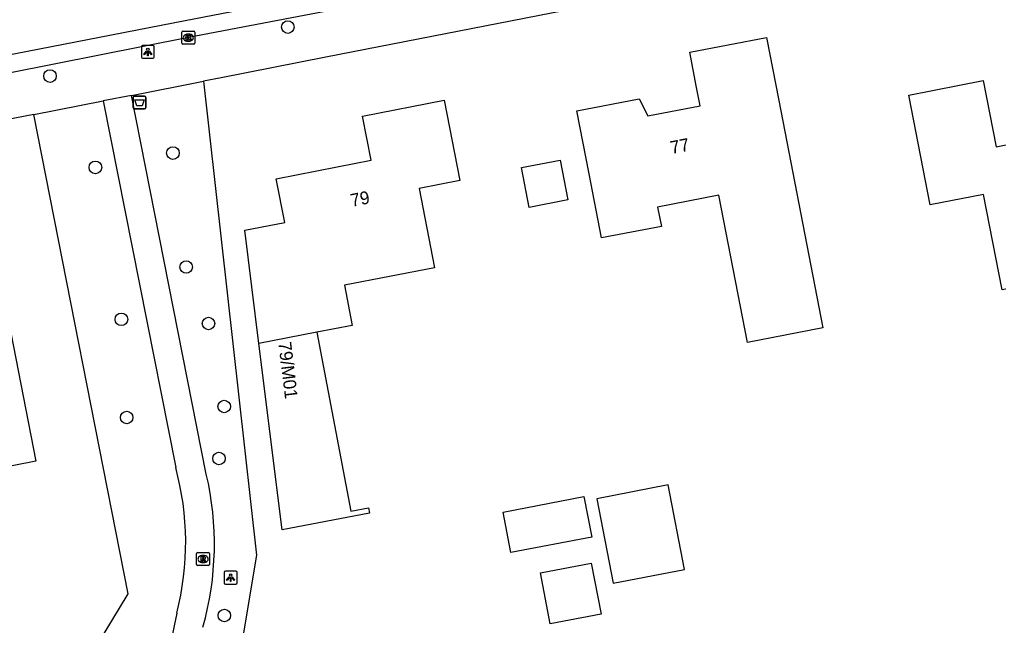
# Model space of a CAD drawing. Extents: x 157663 to 158496, y 379212 to 380934.
# Drawn here: x 158240.5 to 158316.7, y 380268.5 to 380315.6 of the extents above; entities that cross this region are included whole.
import ezdxf

# ---------------------------------------------------------------- set-up
doc = ezdxf.new("R2010")
doc.units = 0
for name, color, linetype in [('IMGEO_Afvalbak', 7, 'Continuous'), ('IMGEO_Boom', 7, 'Continuous'), ('IMGEO_Groenvoorziening', 7, 'Continuous'), ('IMGEO_Kolk', 7, 'Continuous'), ('IMGEO_Lichtpunt', 7, 'Continuous'), ('IMGEO_Pand', 7, 'Continuous'), ('IMGEO_Pand_nummerreeks', 7, 'Continuous'), ('IMGEO_Rijbaan_lokaal_gesloten', 7, 'Continuous'), ('IMGEO_Rioolput', 7, 'Continuous'), ('IMGEO_Voetpad_halfverhard', 7, 'Continuous'), ('IMGEO_Voetpad_open', 7, 'Continuous')]:
    doc.layers.add(name, color=color, linetype=linetype)

msp = doc.modelspace()

# ---------------------------------------------------------------- linework, layer by layer
at = {"layer": 'IMGEO_Afvalbak'}
for p, q in [((158249.366, 380308.765), (158249.366, 380309.565)), ((158249.366, 380309.565), (158249.366, 380308.765)), ((158249.466, 380309.665), (158250.256, 380309.665)), ((158250.256, 380309.665), (158249.466, 380309.665)), ((158250.356, 380309.565), (158250.356, 380308.765)), ((158250.356, 380308.765), (158250.356, 380309.565)), ((158250.256, 380308.665), (158249.466, 380308.665)), ((158249.466, 380308.665), (158250.256, 380308.665))]:
    msp.add_line(p, q, dxfattribs=at)
msp.add_lwpolyline([(158249.509, 380309.379), (158250.213, 380309.379), (158250.064, 380308.909), (158249.658, 380308.909), (158249.509, 380309.379)], dxfattribs=at)
for centre, start, end in [((158249.466, 380309.565), 90, 180), ((158249.466, 380309.565), 90, 180), ((158250.256, 380309.565), 0, 90), ((158250.256, 380309.565), 360, 90), ((158249.466, 380308.765), 180, 270), ((158249.466, 380308.765), 180, 270), ((158250.256, 380308.765), 270, 0), ((158250.256, 380308.765), 270, 0)]:
    msp.add_arc(centre, 0.1, start, end, dxfattribs=at)
at = {"layer": 'IMGEO_Boom'}
for centre in [(158261.404, 380315.038), (158242.898, 380311.222), (158252.461, 380305.227), (158246.43, 380304.11), (158253.497, 380296.356), (158248.454, 380292.281), (158255.234, 380291.956), (158256.455, 380285.497), (158248.865, 380284.64), (158256.048, 380281.447), (158256.467, 380269.223)]:
    msp.add_circle(centre, 0.489, dxfattribs=at)
at = {"layer": 'IMGEO_Groenvoorziening'}
for points in [[(158254.843, 380310.82), (158258.955, 380273.913), (158254.984, 380250), (158254.861, 380249.262), (158262.709, 380236.893), (158282.59, 380240.787)], [(158245.234, 380221.247), (158243.431, 380250), (158242.787, 380260.656), (158248.984, 380270.917), (158241.64, 380308.242)]]:
    msp.add_lwpolyline(points, dxfattribs=at)
at = {"layer": 'IMGEO_Kolk'}
for p, q in [((158253.237, 380314.713), (158254.089, 380314.713)), ((158253.162, 380313.787), (158253.162, 380314.639)), ((158253.673, 380313.933), (158253.648, 380313.933)), ((158253.65, 380314.493), (158253.675, 380314.493)), ((158254.163, 380314.639), (158254.163, 380313.787)), ((158254.089, 380313.713), (158253.237, 380313.713))]:
    msp.add_line(p, q, dxfattribs=at)
for points in [[(158253.237, 380314.713), (158254.089, 380314.713)], [(158253.162, 380313.787), (158253.162, 380314.639)], [(158253.483, 380314.413), (158253.606, 380314.413), (158253.606, 380314.262), (158253.736, 380314.413), (158253.9, 380314.413), (158253.754, 380314.262), (158253.907, 380314.013), (158253.755, 380314.013), (158253.67, 380314.177), (158253.606, 380314.11), (158253.606, 380314.013), (158253.483, 380314.013), (158253.483, 380314.413)], [(158254.163, 380314.639), (158254.163, 380313.787)], [(158254.089, 380313.713), (158253.237, 380313.713)]]:
    msp.add_lwpolyline(points, dxfattribs=at)
for centre, start, end in [((158253.239, 380314.637), 91.55205, 178.44795), ((158253.239, 380314.637), 91.55205, 178.44795), ((158254.087, 380314.637), 1.55205, 88.44795), ((158254.087, 380314.637), 1.55205, 88.44795), ((158253.239, 380313.789), 181.55205, 268.44795), ((158253.239, 380313.789), 181.55205, 268.44795), ((158254.087, 380313.789), 271.55205, 358.44795), ((158254.087, 380313.789), 271.55205, 358.44795)]:
    msp.add_arc(centre, 0.0765, start, end, dxfattribs=at)
for centre, major_axis, ratio, start_param, end_param in [((158253.649, 380314.213), (-0.387, 0.002), 0.722429, 4.712389, 7.853982), ((158253.674, 380314.213), (-0.39, 0.002), 0.717154, 1.570796, 4.712389)]:
    msp.add_ellipse(centre, major_axis=major_axis, ratio=ratio, start_param=start_param, end_param=end_param, dxfattribs=at)
at = {"layer": 'IMGEO_Lichtpunt'}
for p, q in [((158250.013, 380313.508), (158250.013, 380312.701)), ((158250.013, 380313.508), (158250.013, 380312.701)), ((158250.915, 380313.603), (158250.107, 380313.603)), ((158250.915, 380313.603), (158250.107, 380313.603)), ((158251.009, 380312.701), (158251.009, 380313.508)), ((158251.009, 380312.701), (158251.009, 380313.508)), ((158250.107, 380312.607), (158250.915, 380312.607)), ((158250.107, 380312.607), (158250.915, 380312.607)), ((158256.455, 380272.577), (158256.455, 380271.77)), ((158256.455, 380272.577), (158256.455, 380271.77)), ((158257.357, 380272.672), (158256.549, 380272.672)), ((158257.357, 380272.672), (158256.549, 380272.672)), ((158257.451, 380271.77), (158257.451, 380272.577)), ((158257.451, 380271.77), (158257.451, 380272.577)), ((158256.549, 380271.676), (158257.357, 380271.676)), ((158256.549, 380271.676), (158257.357, 380271.676))]:
    msp.add_line(p, q, dxfattribs=at)
for points in [[(158250.387, 380313.172), (158250.426, 380313.144), (158250.238, 380312.882), (158250.2, 380312.909), (158250.387, 380313.172)], [(158250.599, 380313.144), (158250.637, 380313.171), (158250.824, 380312.909), (158250.785, 380312.881), (158250.599, 380313.144)], [(158250.489, 380313.124), (158250.536, 380313.124), (158250.536, 380312.802), (158250.489, 380312.802), (158250.489, 380313.124)], [(158256.829, 380272.241), (158256.868, 380272.213), (158256.68, 380271.951), (158256.642, 380271.978), (158256.829, 380272.241)], [(158256.931, 380272.193), (158256.978, 380272.193), (158256.978, 380271.871), (158256.931, 380271.871), (158256.931, 380272.193)], [(158257.041, 380272.213), (158257.079, 380272.24), (158257.266, 380271.978), (158257.227, 380271.95), (158257.041, 380272.213)]]:
    msp.add_lwpolyline(points, dxfattribs=at)
for centre in [(158250.512, 380313.306), (158256.954, 380272.375)]:
    msp.add_circle(centre, 0.0994, dxfattribs=at)
for centre, start, end in [((158250.107, 380313.508), 90, 180), ((158250.107, 380313.508), 90, 180), ((158250.915, 380313.508), 0, 90), ((158250.915, 380313.508), 0, 90), ((158250.107, 380312.701), 180, 270), ((158250.107, 380312.701), 180, 270), ((158250.915, 380312.701), 270, 0), ((158250.915, 380312.701), 270, 360), ((158256.549, 380272.577), 90, 180), ((158256.549, 380272.577), 90, 180), ((158257.357, 380272.577), 0, 90), ((158257.357, 380272.577), 0, 90), ((158256.549, 380271.77), 180, 270), ((158256.549, 380271.77), 180, 270), ((158257.357, 380271.77), 270, 0), ((158257.357, 380271.77), 270, 360)]:
    msp.add_arc(centre, 0.0946, start, end, dxfattribs=at)
at = {"layer": 'IMGEO_Pand'}
for points in [[(158297.174, 380290.489), (158294.944, 380301.944), (158290.18, 380301.017), (158290.471, 380299.522), (158285.824, 380298.617), (158284.854, 380303.599), (158283.899, 380308.506), (158288.748, 380309.45), (158289.411, 380308.123), (158293.493, 380308.917), (158293.22, 380310.321), (158292.684, 380313.072), (158298.649, 380314.234), (158299.604, 380309.327), (158303.049, 380291.632), (158297.174, 380290.489)], [(158311.388, 380301.195), (158309.725, 380309.738), (158315.527, 380310.867), (158316.532, 380305.706), (158318.251, 380306.041), (158323.159, 380306.996), (158323.831, 380303.545), (158323.499, 380303.48), (158324.933, 380296.113), (158316.998, 380294.568), (158315.551, 380302.005), (158311.388, 380301.195)], [(158259.148, 380290.413), (158258.053, 380299.227), (158261.168, 380299.82), (158260.504, 380303.23), (158265.254, 380304.155), (158267.883, 380304.667), (158267.215, 380308.101), (158273.576, 380309.34), (158274.794, 380303.086), (158271.629, 380302.47), (158272.829, 380296.305), (158265.824, 380294.941), (158266.424, 380291.805), (158263.654, 380291.275)], [(158280.179, 380301), (158279.577, 380304.091), (158282.585, 380304.677), (158283.187, 380301.586), (158280.179, 380301)], [(158234.287, 380285.074), (158234.093, 380286.069), (158229.606, 380285.196), (158229.42, 380286.152), (158226.472, 380285.579), (158226.84, 380283.689), (158222.355, 380282.815), (158221.99, 380284.692), (158221.034, 380289.599), (158223.007, 380289.983), (158222.654, 380291.799), (158221.999, 380291.672), (158221.814, 380292.622), (158221.173, 380295.92), (158227.441, 380297.14), (158228.077, 380293.873), (158234.747, 380295.171), (158234.953, 380294.112), (158235.673, 380290.414), (158239.844, 380291.226), (158241.788, 380281.236), (158236.881, 380280.281), (158235.28, 380279.969), (158234.287, 380285.074)], [(158263.654, 380291.275), (158266.32, 380277.338), (158267.67, 380277.596), (158267.749, 380277.183), (158260.952, 380275.883), (158259.148, 380290.413)], [(158263.654, 380291.275), (158259.148, 380290.413)], [(158285.461, 380278.315), (158286.731, 380271.735), (158292.284, 380272.807), (158291.014, 380279.387), (158285.461, 380278.315)], [(158285.052, 380275.333), (158278.77, 380274.12), (158278.16, 380277.282), (158284.442, 380278.494), (158285.052, 380275.333)], [(158285.777, 380269.333), (158281.832, 380268.572), (158281.064, 380272.546), (158285.01, 380273.308), (158285.777, 380269.333)]]:
    msp.add_lwpolyline(points, dxfattribs=at)
at = {"layer": 'IMGEO_Rijbaan_lokaal_gesloten'}
for points in [[(158208.15, 380306.752), (158234.449, 380311.859), (158253.417, 380315.54), (158282.223, 380321.13), (158302.352, 380325.202), (158308.481, 380327.416)], [(158302.731, 380323.85), (158297.03, 380322.697), (158291.127, 380321.503), (158282.495, 380319.757), (158272.265, 380317.78), (158267.99, 380316.953), (158253.663, 380314.213), (158236.263, 380310.779), (158234.715, 380310.488), (158231.813, 380309.91), (158196.789, 380303.085), (158190.936, 380301.977), (158182.046, 380300.295), (158181.583, 380300.207), (158174.809, 380298.869), (158168.769, 380297.676), (158152.391, 380294.441), (158150.782, 380294.149)]]:
    msp.add_lwpolyline(points, dxfattribs=at)
at = {"layer": 'IMGEO_Rioolput'}
for p, q in [((158254.307, 380273.193), (158254.307, 380274.045)), ((158254.382, 380274.119), (158255.234, 380274.119)), ((158254.795, 380273.899), (158254.82, 380273.899)), ((158255.308, 380274.045), (158255.308, 380273.193)), ((158255.234, 380273.119), (158254.382, 380273.119)), ((158254.818, 380273.339), (158254.793, 380273.339))]:
    msp.add_line(p, q, dxfattribs=at)
for points in [[(158254.307, 380273.193), (158254.307, 380274.045)], [(158254.382, 380274.119), (158255.234, 380274.119)], [(158254.896, 380273.817), (158254.644, 380273.819), (158254.644, 380273.419)], [(158254.644, 380273.419), (158254.768, 380273.419), (158254.768, 380273.581), (158254.779, 380273.581)], [(158254.822, 380273.738), (158254.768, 380273.738), (158254.768, 380273.657)], [(158254.768, 380273.657), (158254.82, 380273.657)], [(158254.826, 380273.552), (158254.897, 380273.419), (158255.037, 380273.419), (158254.972, 380273.545)], [(158255.308, 380274.045), (158255.308, 380273.193)], [(158255.234, 380273.119), (158254.382, 380273.119)]]:
    msp.add_lwpolyline(points, dxfattribs=at)
for centre, radius, start, end in [((158254.384, 380274.043), 0.0765, 91.55205, 178.44795), ((158254.384, 380274.043), 0.0765, 91.55205, 178.44795), ((158254.778, 380273.528), 0.0533, 26.02933, 88.69889), ((158254.804, 380273.846), 0.19, 274.7715, 282.96867), ((158254.828, 380273.642), 0.0964, 77.00612, 93.18647), ((158254.842, 380273.699), 0.0378, 276.66336, 79.67722), ((158254.895, 380273.707), 0.109, 350.36119, 89.41601), ((158254.893, 380273.707), 0.112, 277.58423, 350.98172), ((158254.877, 380273.492), 0.108, 29.51342, 73.79051), ((158255.232, 380274.043), 0.0765, 1.55205, 88.44795), ((158255.232, 380274.043), 0.0765, 1.55205, 88.44795), ((158254.384, 380273.195), 0.0765, 181.55205, 268.44795), ((158254.384, 380273.195), 0.0765, 181.55205, 268.44795), ((158255.232, 380273.195), 0.0765, 271.55205, 358.44795), ((158255.232, 380273.195), 0.0765, 271.55205, 358.44795)]:
    msp.add_arc(centre, radius, start, end, dxfattribs=at)
for centre, major_axis, ratio, start_param, end_param in [((158254.794, 380273.619), (-0.387, 0.002), 0.722429, 4.712389, 7.853982), ((158254.819, 380273.619), (-0.39, 0.002), 0.717154, 1.570796, 4.712389)]:
    msp.add_ellipse(centre, major_axis=major_axis, ratio=ratio, start_param=start_param, end_param=end_param, dxfattribs=at)
at = {"layer": 'IMGEO_Voetpad_halfverhard'}
for points in [[(158255.06, 380280.231), (158249.246, 380309.722)], [(158247.042, 380309.288), (158252.678, 380280.756)], [(158252.76, 380269.402), (158248.704, 380250)]]:
    msp.add_lwpolyline(points, dxfattribs=at)
for centre, radius, start, end in [((158231.253, 380274.924), 22.205, 345.60021, 15.22737), ((158231.989, 380274.786), 23.705, 344.17141, 13.27954)]:
    msp.add_arc(centre, radius, start, end, dxfattribs=at)
at = {"layer": 'IMGEO_Voetpad_open'}
for points in [[(158313.914, 380322.39), (158312.921, 380322.194), (158264.365, 380312.705), (158256.222, 380311.09), (158254.843, 380310.82)], [(158249.246, 380309.722), (158254.843, 380310.82)], [(158249.246, 380309.722), (158247.042, 380309.288)], [(158241.64, 380308.242), (158247.042, 380309.288)], [(158241.64, 380308.242), (158182.874, 380296.861), (158153.722, 380291.177)]]:
    msp.add_lwpolyline(points, dxfattribs=at)

# ---------------------------------------------------------------- texts
at = {"layer": 'IMGEO_Pand_nummerreeks'}
for s, rotation, p in [('77', 11.0073, (158291.268, 380305.142)), ('79', 11.01798, (158266.385, 380301.033)), ('79/M01', 276.88101, (158260.661, 380290.478))]:
    msp.add_text(s, height=1, rotation=rotation, dxfattribs=at).set_placement(p)

doc.saveas('drawing.dxf')
